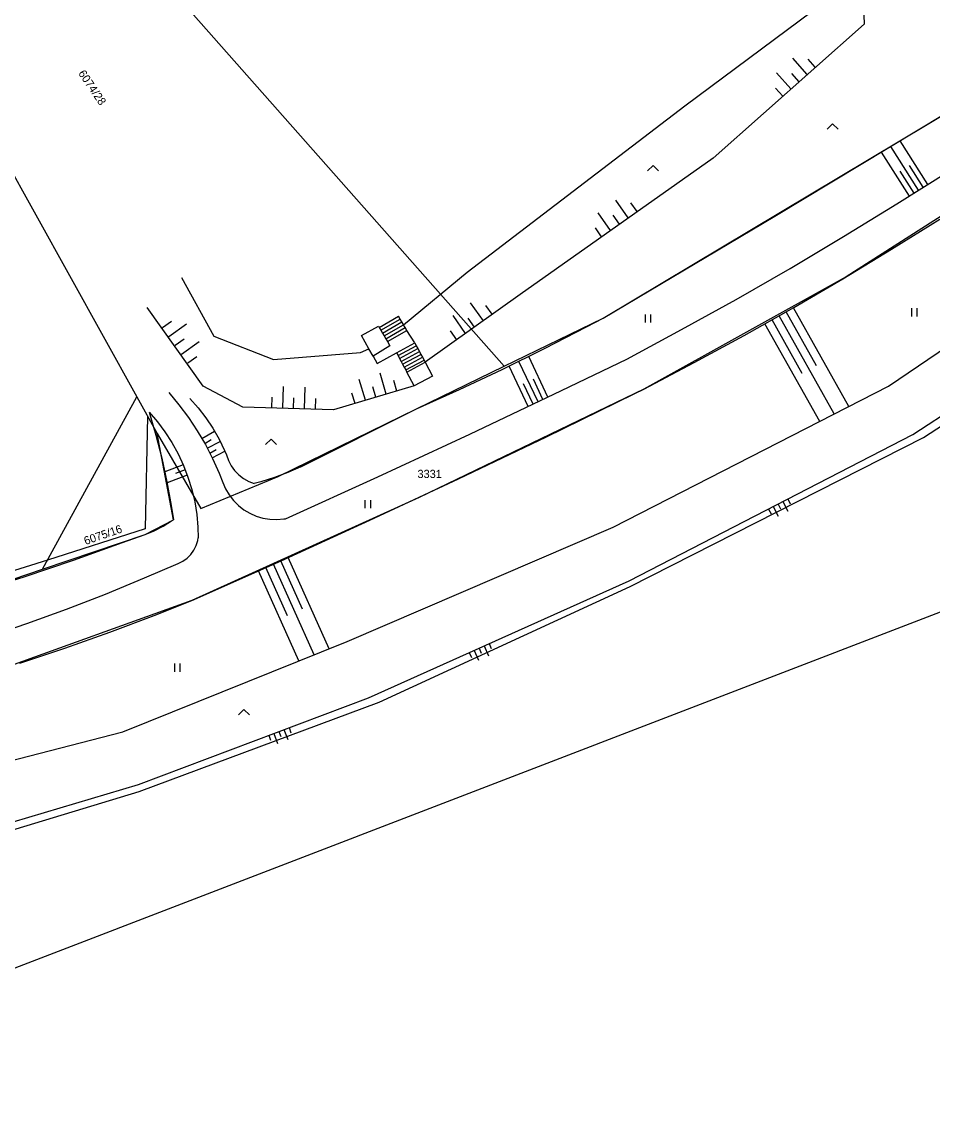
# Model space of a CAD drawing. Extents: x -540150 to -533593, y -1185082 to -1180066.
# Drawn here: x -533925.5 to -533841.8, y -1182543.1 to -1182442 of the extents above; entities that cross this region are included whole.
import ezdxf

# ---------------------------------------------------------------- set-up
doc = ezdxf.new("R2010")
doc.units = 0
for name, color, linetype in [('KN_HRAN_PARCEL', 7, 'Continuous'), ('KN_PARC_Č', 7, 'Continuous'), ('rámeček', 7, 'Continuous'), ('Vrstva 11', 7, 'Continuous'), ('Vrstva 14', 7, 'Continuous'), ('Vrstva 15', 7, 'Continuous'), ('Vrstva 36', 7, 'Continuous'), ('Vrstva 7', 7, 'Continuous')]:
    doc.layers.add(name, color=color, linetype=linetype)

msp = doc.modelspace()

# ---------------------------------------------------------------- linework, layer by layer
at = {"layer": 'KN_HRAN_PARCEL'}
for p, q in [((-533942.39, -1182404.46), (-533881.23, -1182473.64)), ((-533872.15, -1182469.23), (-533836.76, -1182448.07)), ((-533927.35, -1182454.16), (-533914.98, -1182476.46)), ((-533831.91, -1182453.99), (-533849.82, -1182465.43)), ((-533849.82, -1182465.43), (-533868.4, -1182475.74)), ((-533881.23, -1182473.64), (-533872.15, -1182469.23)), ((-533889.29, -1182477.55), (-533881.23, -1182473.64)), ((-533868.4, -1182475.74), (-533889.05, -1182485.68)), ((-533923.64, -1182492.27), (-533914.98, -1182476.46)), ((-533914.98, -1182476.46), (-533913.12, -1182479.82)), ((-533902, -1182483.76), (-533889.29, -1182477.55)), ((-533911.62, -1182487.73), (-533913.12, -1182479.82)), ((-533913.12, -1182479.82), (-533909.11, -1182486.69)), ((-533909.11, -1182486.69), (-533902, -1182483.76)), ((-533889.05, -1182485.68), (-533909.92, -1182495.15)), ((-533914.22, -1182489.08), (-533911.62, -1182487.73)), ((-533923.64, -1182492.27), (-533914.22, -1182489.08)), ((-533931.13, -1182494.81), (-533923.64, -1182492.27)), ((-533909.92, -1182495.15), (-533928.08, -1182501.69))]:
    msp.add_line(p, q, dxfattribs=at)
at = {"layer": 'rámeček'}
msp.add_line((-534367.87, -1182698.76), (-533593.19, -1182400.81), dxfattribs=at)
at = {"layer": 'Vrstva 11'}
for p, q in [((-533892.71, -1182470.07), (-533890.94, -1182469.05)), ((-533894.33, -1182470.83), (-533892.78, -1182469.95)), ((-533892.56, -1182470.33), (-533890.78, -1182469.31)), ((-533892.41, -1182470.59), (-533890.63, -1182469.57)), ((-533892.26, -1182470.85), (-533890.48, -1182469.83)), ((-533892.11, -1182471.11), (-533890.33, -1182470.09)), ((-533891.96, -1182471.37), (-533890.18, -1182470.35)), ((-533889.44, -1182471.49), (-533890.18, -1182470.35)), ((-533891.72, -1182471.78), (-533893.27, -1182472.72)), ((-533891.12, -1182472.4), (-533889.44, -1182471.49)), ((-533890.98, -1182472.66), (-533889.3, -1182471.76)), ((-533890.84, -1182472.92), (-533889.16, -1182472.02)), ((-533890.7, -1182473.19), (-533889.02, -1182472.29)), ((-533890.56, -1182473.45), (-533888.88, -1182472.55)), ((-533890.41, -1182473.72), (-533888.73, -1182472.82)), ((-533890.27, -1182473.98), (-533888.59, -1182473.08)), ((-533890.16, -1182474.19), (-533888.48, -1182473.28))]:
    msp.add_line(p, q, dxfattribs=at)
for points in [[(-533890.18, -1182470.35), (-533890.33, -1182470.09), (-533890.47, -1182469.85), (-533890.48, -1182469.83), (-533890.63, -1182469.57), (-533890.78, -1182469.31), (-533890.94, -1182469.05)], [(-533892.78, -1182469.95), (-533892.71, -1182470.07), (-533892.56, -1182470.33), (-533892.41, -1182470.59), (-533892.26, -1182470.85), (-533892.11, -1182471.11), (-533891.96, -1182471.37), (-533891.72, -1182471.78)], [(-533893.27, -1182472.72), (-533893.66, -1182472.03), (-533894.33, -1182470.83)], [(-533889.44, -1182471.49), (-533889.3, -1182471.76), (-533889.16, -1182472.02), (-533889.02, -1182472.29), (-533888.88, -1182472.55), (-533888.73, -1182472.82), (-533888.59, -1182473.08), (-533888.48, -1182473.28)], [(-533893.27, -1182472.72), (-533892.9, -1182473.39), (-533891.12, -1182472.4)], [(-533891.12, -1182472.4), (-533890.98, -1182472.66), (-533890.84, -1182472.92), (-533890.7, -1182473.19), (-533890.56, -1182473.45), (-533890.41, -1182473.72), (-533890.27, -1182473.98), (-533890.16, -1182474.19)], [(-533888.48, -1182473.28), (-533887.83, -1182474.56), (-533889.49, -1182475.45), (-533890.16, -1182474.19)]]:
    msp.add_lwpolyline(points, dxfattribs=at)
at = {"layer": 'Vrstva 14'}
for p, q in [((-533848.42, -1182435.09), (-533848.17, -1182442.23)), ((-533864.65, -1182449.73), (-533851.74, -1182440.15)), ((-533848.17, -1182442.23), (-533862.04, -1182454.53)), ((-533884.63, -1182465.01), (-533864.65, -1182449.73)), ((-533856.38, -1182459.85), (-533840.65, -1182450.41)), ((-533862.04, -1182454.53), (-533879.76, -1182467.04)), ((-533845.17, -1182458.74), (-533840.33, -1182455.69)), ((-533845.94, -1182475.48), (-533818.01, -1182456.54)), ((-533850.05, -1182461.73), (-533845.17, -1182458.74)), ((-533872.15, -1182469.23), (-533856.38, -1182459.85)), ((-533845.65, -1182462.9), (-533841.22, -1182460.13)), ((-533854.97, -1182464.65), (-533850.05, -1182461.73)), ((-533843.69, -1182479.91), (-533815.53, -1182461.4)), ((-533842.7, -1182480.19), (-533814.83, -1182461.78)), ((-533850.13, -1182465.62), (-533845.65, -1182462.9)), ((-533890.47, -1182469.85), (-533884.63, -1182465.01)), ((-533859.93, -1182467.5), (-533854.97, -1182464.65)), ((-533910.86, -1182465.5), (-533907.89, -1182470.89)), ((-533854.63, -1182468.25), (-533850.13, -1182465.62)), ((-533879.76, -1182467.04), (-533888.48, -1182473.28)), ((-533864.93, -1182470.28), (-533859.93, -1182467.5)), ((-533908.87, -1182475.48), (-533914.02, -1182468.25)), ((-533859.19, -1182470.81), (-533854.63, -1182468.25)), ((-533873.67, -1182470.03), (-533872.15, -1182469.23)), ((-533907.89, -1182470.89), (-533902.41, -1182473.01)), ((-533869.97, -1182472.99), (-533864.93, -1182470.28)), ((-533863.78, -1182473.31), (-533859.19, -1182470.81)), ((-533894.44, -1182472.38), (-533893.66, -1182472.03)), ((-533902.41, -1182473.01), (-533894.44, -1182472.38)), ((-533875.97, -1182475.88), (-533869.97, -1182472.99)), ((-533868.4, -1182475.74), (-533863.78, -1182473.31)), ((-533905.25, -1182477.39), (-533908.87, -1182475.48)), ((-533889.49, -1182475.45), (-533896.92, -1182477.65)), ((-533884.39, -1182479.87), (-533875.97, -1182475.88)), ((-533877.34, -1182480.11), (-533869.28, -1182476.17)), ((-533871.21, -1182488.41), (-533845.94, -1182475.48)), ((-533869.28, -1182476.17), (-533868.4, -1182475.74)), ((-533896.92, -1182477.65), (-533905.25, -1182477.39)), ((-533899.9, -1182482.87), (-533889.29, -1182477.55)), ((-533892.85, -1182483.79), (-533884.39, -1182479.87)), ((-533885.44, -1182483.98), (-533877.34, -1182480.11)), ((-533869.75, -1182493.36), (-533843.69, -1182479.91)), ((-533869.66, -1182493.88), (-533842.7, -1182480.19)), ((-533901.33, -1182487.64), (-533892.85, -1182483.79)), ((-533893.57, -1182487.77), (-533885.44, -1182483.98)), ((-533911.82, -1182486.42), (-533911.62, -1182487.73)), ((-533901.73, -1182491.5), (-533893.57, -1182487.77)), ((-533916.29, -1182489.84), (-533914.22, -1182489.08)), ((-533895.65, -1182498.92), (-533871.21, -1182488.41)), ((-533909.92, -1182495.15), (-533901.73, -1182491.5)), ((-533929.87, -1182494.4), (-533925.34, -1182492.97)), ((-533893.7, -1182504.08), (-533869.75, -1182493.36)), ((-533892.72, -1182504.5), (-533869.66, -1182493.88)), ((-533921.45, -1182495.95), (-533917.84, -1182494.56)), ((-533916.25, -1182507.21), (-533895.65, -1182498.92)), ((-533914.83, -1182512.04), (-533893.7, -1182504.08)), ((-533914.77, -1182512.68), (-533892.72, -1182504.5)), ((-533944.63, -1182514.49), (-533916.25, -1182507.21)), ((-533943.62, -1182520.64), (-533914.83, -1182512.04)), ((-533943.57, -1182521.41), (-533914.77, -1182512.68))]:
    msp.add_line(p, q, dxfattribs=at)
for points in [[(-533881.41, -1182473.93), (-533877.52, -1182472.02), (-533873.67, -1182470.03)], [(-533889.29, -1182477.55), (-533885.34, -1182475.78), (-533881.41, -1182473.93)], [(-533912.04, -1182476.06), (-533911.11, -1182477.18), (-533910.23, -1182478.35), (-533909.42, -1182479.56), (-533908.68, -1182480.82), (-533908.01, -1182482.12), (-533907.42, -1182483.45), (-533907.07, -1182484.32)], [(-533910.12, -1182476.6), (-533909.35, -1182477.46), (-533908.64, -1182478.38), (-533907.99, -1182479.34), (-533907.41, -1182480.34), (-533906.91, -1182481.39), (-533906.74, -1182481.77)], [(-533913.85, -1182477.85), (-533913.23, -1182479.96), (-533912.68, -1182482.09), (-533912.21, -1182484.25), (-533911.82, -1182486.42)], [(-533913.85, -1182477.85), (-533913.09, -1182478.73), (-533912.39, -1182479.67), (-533911.76, -1182480.65), (-533911.19, -1182481.68), (-533910.7, -1182482.74), (-533910.28, -1182483.83), (-533909.93, -1182484.95), (-533909.66, -1182486.09)], [(-533906.74, -1182481.77), (-533906.56, -1182482.29), (-533906.31, -1182482.77), (-533905.99, -1182483.22), (-533905.61, -1182483.62), (-533905.17, -1182483.95), (-533904.69, -1182484.22), (-533904.19, -1182484.42)], [(-533899.9, -1182482.87), (-533901.1, -1182483.4), (-533902.33, -1182483.87), (-533903.58, -1182484.26), (-533904.19, -1182484.42)], [(-533907.07, -1182484.32), (-533906.82, -1182484.9), (-533906.49, -1182485.46), (-533906.1, -1182485.96), (-533905.65, -1182486.42), (-533905.14, -1182486.81), (-533904.59, -1182487.14), (-533904, -1182487.4), (-533903.39, -1182487.58), (-533902.76, -1182487.69), (-533902.12, -1182487.71), (-533901.48, -1182487.66), (-533901.33, -1182487.64)], [(-533909.66, -1182486.09), (-533909.47, -1182487.24), (-533909.36, -1182488.41), (-533909.33, -1182489.39)], [(-533914.22, -1182489.08), (-533913.38, -1182488.74), (-533912.57, -1182488.33), (-533911.8, -1182487.85), (-533911.62, -1182487.73)], [(-533925.34, -1182492.97), (-533920.8, -1182491.44), (-533916.29, -1182489.84)], [(-533911.17, -1182491.75), (-533910.74, -1182491.54), (-533910.35, -1182491.26), (-533910.01, -1182490.92), (-533909.73, -1182490.53), (-533909.51, -1182490.1), (-533909.38, -1182489.64), (-533909.33, -1182489.39)], [(-533917.84, -1182494.56), (-533914.26, -1182493.08), (-533911.17, -1182491.75)], [(-533917.47, -1182498.07), (-533913.39, -1182496.52), (-533909.92, -1182495.15)], [(-533928.74, -1182498.52), (-533925.08, -1182497.27), (-533921.45, -1182495.95)], [(-533925.71, -1182500.92), (-533921.58, -1182499.53), (-533917.47, -1182498.07)]]:
    msp.add_lwpolyline(points, dxfattribs=at)
at = {"layer": 'Vrstva 15'}
for p, q in [((-533853.39, -1182446.86), (-533854.72, -1182445.36)), ((-533852.65, -1182446.19), (-533853.31, -1182445.44)), ((-533854.89, -1182448.18), (-533856.22, -1182446.69)), ((-533854.14, -1182447.52), (-533854.81, -1182446.77)), ((-533855.64, -1182448.85), (-533856.3, -1182448.1)), ((-533843.16, -1182457.48), (-533845.7, -1182453.45)), ((-533842.32, -1182456.94), (-533844.84, -1182452.94)), ((-533844.01, -1182458.01), (-533846.56, -1182453.97)), ((-533843.58, -1182457.75), (-533844.86, -1182455.73)), ((-533842.74, -1182457.21), (-533844.01, -1182455.2)), ((-533869.83, -1182460.02), (-533870.98, -1182458.39)), ((-533869.01, -1182459.44), (-533869.59, -1182458.63)), ((-533871.46, -1182461.17), (-533872.61, -1182459.54)), ((-533870.64, -1182460.6), (-533871.22, -1182459.78)), ((-533872.28, -1182461.75), (-533872.85, -1182460.93)), ((-533883.14, -1182469.46), (-533884.31, -1182467.83)), ((-533882.33, -1182468.87), (-533882.91, -1182468.06)), ((-533884.77, -1182470.62), (-533885.93, -1182468.99)), ((-533850.91, -1182478.02), (-533855.97, -1182469.01)), ((-533852.54, -1182473.59), (-533855.32, -1182468.64)), ((-533849.57, -1182477.33), (-533854.66, -1182468.28)), ((-533912.61, -1182470.08), (-533911.79, -1182469.5)), ((-533912.03, -1182470.9), (-533910.4, -1182469.73)), ((-533883.96, -1182470.04), (-533884.54, -1182469.23)), ((-533852.24, -1182478.7), (-533857.28, -1182469.75)), ((-533853.85, -1182474.32), (-533856.62, -1182469.38)), ((-533885.58, -1182471.2), (-533886.16, -1182470.39)), ((-533911.45, -1182471.71), (-533910.63, -1182471.13)), ((-533910.87, -1182472.52), (-533909.24, -1182471.36)), ((-533910.29, -1182473.34), (-533909.47, -1182472.76)), ((-533877.21, -1182476.47), (-533878.98, -1182472.75)), ((-533879.02, -1182477.33), (-533880.78, -1182473.63)), ((-533878.12, -1182476.9), (-533879.88, -1182473.19)), ((-533893.97, -1182476.77), (-533894.54, -1182474.86)), ((-533892.06, -1182476.21), (-533892.62, -1182474.29)), ((-533891.1, -1182475.92), (-533891.38, -1182474.96)), ((-533877.67, -1182476.69), (-533878.55, -1182474.83)), ((-533901.57, -1182477.5), (-533901.5, -1182475.5)), ((-533899.57, -1182477.56), (-533899.5, -1182475.56)), ((-533894.93, -1182477.06), (-533895.22, -1182476.1)), ((-533893.02, -1182476.49), (-533893.3, -1182475.53)), ((-533878.57, -1182477.11), (-533879.45, -1182475.26)), ((-533902.57, -1182477.47), (-533902.53, -1182476.47)), ((-533900.57, -1182477.53), (-533900.54, -1182476.53)), ((-533898.57, -1182477.59), (-533898.54, -1182476.59)), ((-533909, -1182480.29), (-533907.83, -1182479.6)), ((-533908.74, -1182480.72), (-533908.16, -1182480.38)), ((-533908.51, -1182481.16), (-533907.31, -1182480.54)), ((-533908.28, -1182481.61), (-533907.68, -1182481.3)), ((-533908.05, -1182482.05), (-533906.88, -1182481.45)), ((-533910.72, -1182482.7), (-533912.4, -1182483.35)), ((-533910.53, -1182483.16), (-533911.41, -1182483.5)), ((-533910.35, -1182483.63), (-533912.19, -1182484.34)), ((-533855.62, -1182486.06), (-533855.16, -1182486.95)), ((-533855.18, -1182485.83), (-533854.95, -1182486.28)), ((-533856.95, -1182486.75), (-533856.72, -1182487.19)), ((-533856.51, -1182486.52), (-533856.05, -1182487.41)), ((-533856.06, -1182486.29), (-533855.84, -1182486.73)), ((-533897.31, -1182499.58), (-533901.07, -1182491.2)), ((-533901.13, -1182496.57), (-533903.12, -1182492.12)), ((-533898.7, -1182500.14), (-533902.43, -1182491.81)), ((-533899.76, -1182495.95), (-533901.75, -1182491.51)), ((-533900.1, -1182500.7), (-533903.8, -1182492.43)), ((-533883.08, -1182499.32), (-533882.67, -1182500.23)), ((-533882.62, -1182499.11), (-533882.42, -1182499.57)), ((-533884.45, -1182499.93), (-533884.24, -1182500.39)), ((-533883.99, -1182499.73), (-533883.58, -1182500.64)), ((-533883.53, -1182499.52), (-533883.33, -1182499.98)), ((-533902.4, -1182507.35), (-533902.04, -1182508.29)), ((-533901.93, -1182507.17), (-533901.75, -1182507.64)), ((-533901.46, -1182507), (-533901.11, -1182507.93)), ((-533900.99, -1182506.82), (-533900.82, -1182507.29)), ((-533902.86, -1182507.53), (-533902.69, -1182507.99))]:
    msp.add_line(p, q, dxfattribs=at)
at = {"layer": 'Vrstva 36'}
for p, q in [((-533868.26, -1182469.63), (-533868.26, -1182468.88)), ((-533867.76, -1182469.63), (-533867.76, -1182468.88)), ((-533843.78, -1182469.07), (-533843.78, -1182468.32)), ((-533843.28, -1182469.07), (-533843.28, -1182468.32)), ((-533893.99, -1182486.68), (-533893.99, -1182485.93)), ((-533893.49, -1182486.68), (-533893.49, -1182485.93)), ((-533911.48, -1182501.69), (-533911.48, -1182500.94)), ((-533910.98, -1182501.69), (-533910.98, -1182500.94))]:
    msp.add_line(p, q, dxfattribs=at)
for points in [[(-533851.56, -1182451.88), (-533851.06, -1182451.38), (-533850.56, -1182451.88)], [(-533868.05, -1182455.7), (-533867.55, -1182455.2), (-533867.05, -1182455.7)], [(-533903.15, -1182480.84), (-533902.65, -1182480.34), (-533902.15, -1182480.84)], [(-533905.64, -1182505.65), (-533905.14, -1182505.15), (-533904.64, -1182505.65)]]:
    msp.add_lwpolyline(points, dxfattribs=at)
at = {"layer": 'Vrstva 7'}
for p, q in [((-533914.01, -1182478.21), (-533914.21, -1182488.58)), ((-533914.21, -1182488.58), (-533923.19, -1182491.44)), ((-533923.19, -1182491.44), (-533948.38, -1182499.43))]:
    msp.add_line(p, q, dxfattribs=at)

# ---------------------------------------------------------------- texts
at = {"layer": 'KN_PARC_Č'}
for s, rotation, p in [('6074/28', 304, (-533920.39, -1182446.75)), ('6075/16', 19, (-533919.68, -1182490.06))]:
    msp.add_text(s, height=0.75, rotation=rotation, dxfattribs=at).set_placement(p)
msp.add_text('3331', height=0.75, dxfattribs=at).set_placement((-533889.19, -1182483.9))

doc.saveas('drawing.dxf')
